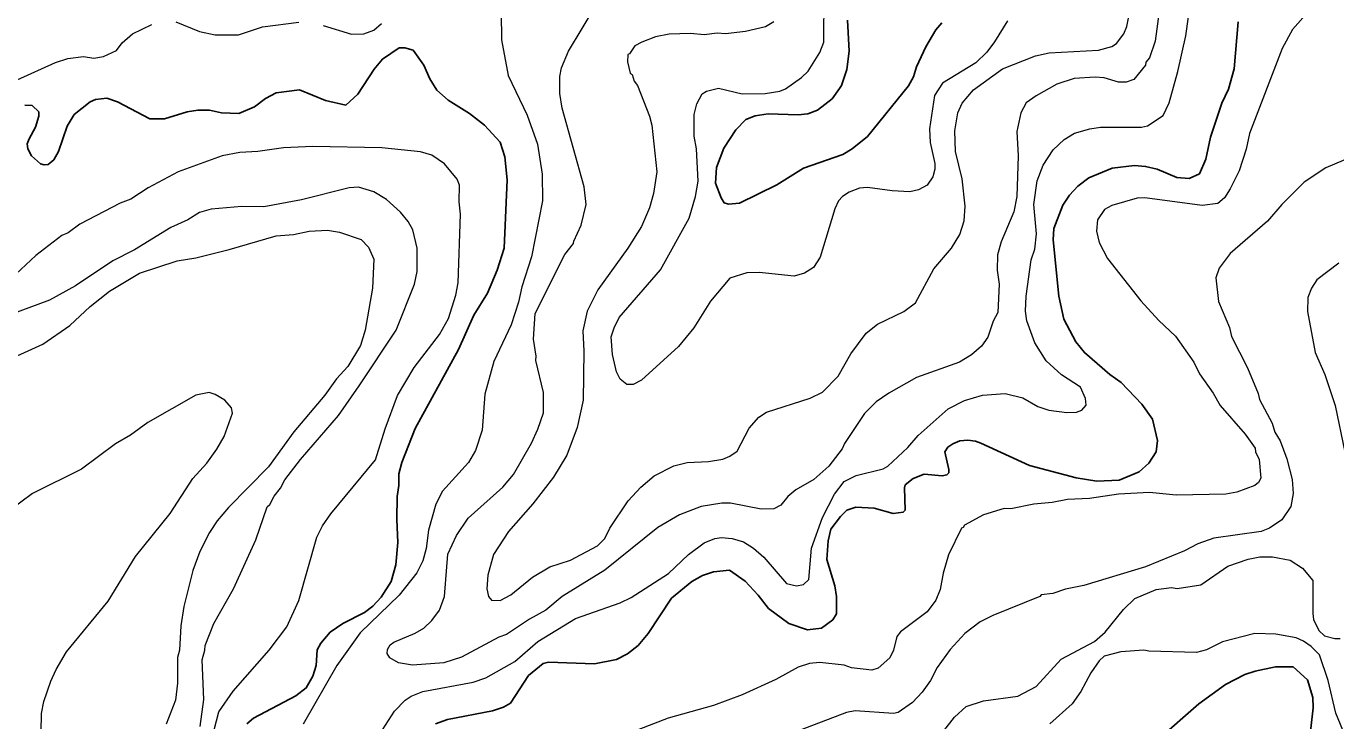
# Model space of a CAD drawing. Extents: x 598.3 to 623.2, y 6902.2 to 6930.1.
# Drawn here: x 614.52 to 616.981, y 6911.805 to 6913.109 of the extents above; entities that cross this region are included whole.
import ezdxf

# ---------------------------------------------------------------- set-up
doc = ezdxf.new("R2010")
doc.units = 0
doc.header["$LTSCALE"] = 0.032
doc.layers.add('1', color=7, linetype='Continuous', lineweight=25)
doc.layers.add('2', color=7, linetype='Continuous', lineweight=13)

msp = doc.modelspace()

# ---------------------------------------------------------------- linework, layer by layer
at = {"layer": '1'}
for points in [[(616.241, 6913.1153), (616.2293, 6913.1021), (616.2107, 6913.0702), (616.1934, 6913.0326), (616.1875, 6913.0141), (616.1782, 6912.997), (616.1012, 6912.9019), (616.0723, 6912.8785), (616.0546, 6912.868), (615.9811, 6912.8425), (615.9307, 6912.8108), (615.8604, 6912.7764), (615.84, 6912.7746), (615.832, 6912.7772), (615.8261, 6912.7865), (615.8152, 6912.814), (615.8175, 6912.8438), (615.8312, 6912.8796), (615.8539, 6912.9144), (615.8725, 6912.9335), (615.8899, 6912.9405), (615.9144, 6912.9445), (615.9707, 6912.9422), (615.9889, 6912.9445), (616.0072, 6912.9512), (616.035, 6912.9726), (616.0487, 6912.9916), (616.0525, 6912.9978), (616.0621, 6913.0274), (616.0669, 6913.062), (616.0637, 6913.1201)], [(616.7979, 6913.1168), (616.7906, 6913.029), (616.7799, 6912.9908), (616.7674, 6912.9642), (616.746, 6912.9008), (616.7372, 6912.859), (616.7251, 6912.8315), (616.706, 6912.8232), (616.6824, 6912.8248), (616.6457, 6912.8407), (616.6238, 6912.8457), (616.6031, 6912.8474), (616.561, 6912.8426)], [(614.9345, 6911.7991), (614.9468, 6911.8098), (615.0265, 6911.8516), (615.0461, 6911.8664), (615.0587, 6911.8887), (615.0647, 6911.9084), (615.067, 6911.9382), (615.0735, 6911.9503), (615.0913, 6911.9712), (615.1152, 6911.9871), (615.1557, 6912.0081), (615.1714, 6912.0199), (615.1872, 6912.0366), (615.2056, 6912.0663), (615.2145, 6912.0978), (615.2185, 6912.1396), (615.2162, 6912.1829), (615.217, 6912.226), (615.2201, 6912.2464), (615.2202, 6912.2681), (615.2256, 6912.2898), (615.2509, 6912.3536), (615.3324, 6912.5018), (615.3614, 6912.5664), (615.3869, 6912.6078), (615.405, 6912.6507), (615.4185, 6912.6921), (615.4241, 6912.8202), (615.4193, 6912.8636), (615.411, 6912.8913), (615.3815, 6912.9232), (615.3532, 6912.9451), (615.313, 6912.97), (615.2917, 6912.9888), (615.2786, 6913.0098), (615.2675, 6913.0359), (615.247, 6913.0641), (615.2315, 6913.0684), (615.2212, 6913.0684), (615.1893, 6913.0471), (615.1742, 6913.0282), (615.1435, 6912.9814), (615.1208, 6912.9609), (615.0823, 6912.9692), (615.0334, 6912.9897), (614.9896, 6912.9839), (614.9695, 6912.973), (614.9488, 6912.9573), (614.9196, 6912.9447), (614.887, 6912.9461)], [(614.887, 6912.9461), (614.8643, 6912.951), (614.8426, 6912.951), (614.8222, 6912.9478), (614.7798, 6912.9349), (614.7523, 6912.9349), (614.6917, 6912.9667), (614.6716, 6912.9735), (614.6504, 6912.9712), (614.6401, 6912.9668), (614.6099, 6912.9429), (614.597, 6912.9213), (614.5806, 6912.8734), (614.5721, 6912.8582), (614.5611, 6912.8489), (614.5539, 6912.8484), (614.547, 6912.8504), (614.53, 6912.8652), (614.5227, 6912.8787), (614.5218, 6912.8878), (614.5256, 6912.8973), (614.5372, 6912.9194), (614.5434, 6912.9397), (614.5434, 6912.9483), (614.5313, 6912.9598), (614.517, 6912.9607)], [(616.561, 6912.8426), (616.5173, 6912.8241), (616.4965, 6912.8083), (616.4808, 6912.7918), (616.4681, 6912.773), (616.4514, 6912.7289), (616.4499, 6912.7075), (616.461, 6912.602), (616.4703, 6912.5585), (616.4927, 6912.5165), (616.5089, 6912.496), (616.5565, 6912.4551), (616.5782, 6912.4396), (616.6171, 6912.3992), (616.6369, 6912.3711), (616.6465, 6912.3312), (616.644, 6912.31), (616.6301, 6912.2886), (616.6118, 6912.2723), (616.5745, 6912.2564), (616.5325, 6912.2549), (616.4936, 6912.2611), (616.4056, 6912.2839), (616.314, 6912.326), (616.3044, 6912.3296), (616.2896, 6912.3316), (616.2747, 6912.3305), (616.2613, 6912.3248), (616.2521, 6912.3186), (616.2468, 6912.3099), (616.2542, 6912.2765), (616.2542, 6912.2705), (616.2504, 6912.2663), (616.2415, 6912.2646), (616.2074, 6912.2677), (616.1868, 6912.2597), (616.1722, 6912.2475), (616.1706, 6912.242), (616.1721, 6912.2002), (616.1684, 6912.1961), (616.1495, 6912.1942), (616.1138, 6912.2038), (616.0793, 6912.2061), (616.0626, 6912.2004), (616.0507, 6912.1885), (616.0325, 6912.1643), (616.0271, 6912.1424), (616.0249, 6912.1076), (616.0395, 6912.0582), (616.0426, 6912.0382), (616.0426, 6912.0058), (616.0361, 6911.9943), (616.015, 6911.9789), (615.9881, 6911.9756), (615.953, 6911.9873), (615.915, 6912.0158), (615.8959, 6912.0406), (615.871, 6912.067), (615.8418, 6912.0876), (615.812, 6912.0846), (615.791, 6912.0772), (615.7709, 6912.0664), (615.7329, 6912.0349), (615.6887, 6911.9686), (615.6699, 6911.946), (615.6498, 6911.9301), (615.6295, 6911.9197), (615.588, 6911.9117), (615.5017, 6911.9148), (615.4914, 6911.9124), (615.4639, 6911.8897), (615.4304, 6911.8378), (615.4172, 6911.8301), (615.3963, 6911.8234), (615.3117, 6911.807), (615.2891, 6911.7988)], [(616.6484, 6911.7701), (616.724, 6911.8368), (616.7739, 6911.8729), (616.8106, 6911.8913), (616.8297, 6911.8979), (616.868, 6911.9059), (616.9015, 6911.9063)], [(616.9015, 6911.9063), (616.9282, 6911.8816), (616.9379, 6911.8485), (616.9387, 6911.8287), (616.9346, 6911.7902), (616.9299, 6911.7711), (616.9299, 6911.7316), (616.9404, 6911.6928), (616.9637, 6911.6351), (617.0049, 6911.5189)]]:
    msp.add_lwpolyline(points, dxfattribs=at)
at = {"layer": '2'}
for points in [[(616.1767, 6912.3178), (616.1962, 6912.3404), (616.2528, 6912.3903), (616.2832, 6912.406), (616.3173, 6912.4158), (616.3602, 6912.4191), (616.3929, 6912.4108), (616.4214, 6912.3949), (616.4419, 6912.3882), (616.4759, 6912.3835), (616.4941, 6912.3843), (616.504, 6912.3879), (616.5121, 6912.3976), (616.511, 6912.4096), (616.5017, 6912.431), (616.4655, 6912.4543), (616.4372, 6912.4804), (616.4154, 6912.5145), (616.4009, 6912.5558), (616.398, 6912.5736), (616.3995, 6912.602), (616.4085, 6912.6703), (616.4158, 6912.6903), (616.419, 6912.719), (616.4141, 6912.7743), (616.42, 6912.8188), (616.4313, 6912.8477), (616.4499, 6912.8767), (616.4711, 6912.8963), (616.49, 6912.908), (616.5189, 6912.9163), (616.539, 6912.9194), (616.6164, 6912.9192), (616.6277, 6912.9221), (616.6569, 6912.9413), (616.6679, 6912.9649), (616.6845, 6913.0237), (616.6992, 6913.0905), (616.7137, 6913.1941)], [(616.6538, 6913.1699), (616.6416, 6913.0805), (616.6313, 6913.0495), (616.6241, 6913.0411), (616.6236, 6913.036), (616.6018, 6913.0085), (616.5875, 6913.0038), (616.5729, 6913.0037), (616.5459, 6913.0118), (616.5289, 6913.0134), (616.4894, 6913.0109), (616.4571, 6913.0003), (616.418, 6912.9784), (616.3994, 6912.9651), (616.3891, 6912.946), (616.3819, 6912.9111), (616.3843, 6912.8657), (616.3819, 6912.7894), (616.3762, 6912.7603), (616.3522, 6912.7042), (616.3454, 6912.6793), (616.3446, 6912.6506), (616.3487, 6912.6245), (616.3462, 6912.5711), (616.3372, 6912.5549), (616.3274, 6912.525), (616.3156, 6912.5084), (616.2964, 6912.4917), (616.2739, 6912.4781), (616.1932, 6912.4491), (616.1412, 6912.4198), (616.1176, 6912.4033), (616.0953, 6912.3815), (616.0577, 6912.3254), (616.0533, 6912.3156), (616.0284, 6912.2827), (616.0003, 6912.2579), (615.9662, 6912.2382), (615.9516, 6912.2261), (615.9385, 6912.2098), (615.9251, 6912.2029), (615.9013, 6912.2023), (615.8435, 6912.2135), (615.8273, 6912.2135), (615.7887, 6912.2071), (615.748, 6912.1917), (615.7072, 6912.1678), (615.6075, 6912.0877), (615.5275, 6912.0383), (615.4968, 6912.0127), (615.4661, 6911.9957), (615.4228, 6911.9668), (615.4084, 6911.962), (615.3382, 6911.9244), (615.305, 6911.9134), (615.2461, 6911.9092), (615.2194, 6911.9138), (615.2034, 6911.9228), (615.1985, 6911.9308), (615.1991, 6911.9388), (615.2039, 6911.947), (615.211, 6911.9525), (615.2508, 6911.9689), (615.2671, 6911.9788), (615.282, 6911.9931), (615.2964, 6912.0126)], [(615.2964, 6912.0126), (615.3059, 6912.0379), (615.3125, 6912.1178), (615.3286, 6912.1528), (615.3506, 6912.1854), (615.4159, 6912.2434), (615.4355, 6912.2671), (615.4695, 6912.3261), (615.4816, 6912.3523), (615.4921, 6912.3828), (615.4922, 6912.4214), (615.4776, 6912.4813), (615.4784, 6912.4896), (615.4736, 6912.5215), (615.4768, 6912.5692), (615.5325, 6912.6804), (615.5487, 6912.7008), (615.5489, 6912.7054), (615.5629, 6912.735), (615.5723, 6912.7743), (615.5689, 6912.8075), (615.5271, 6912.9548), (615.5228, 6912.9827), (615.523, 6913.0144), (615.5262, 6913.0306), (615.5389, 6913.0622), (615.5908, 6913.1473)], [(616.2191, 6912.8906), (616.2279, 6912.8512), (616.228, 6912.8404), (616.2239, 6912.8258), (616.2132, 6912.8101), (616.1973, 6912.8016), (616.1808, 6912.7981), (616.1473, 6912.7997), (616.1009, 6912.8061), (616.0859, 6912.8047), (616.0669, 6912.7972), (616.0539, 6912.7891), (616.0465, 6912.7808), (616.0397, 6912.7657), (616.0122, 6912.6751), (615.9995, 6912.6556), (615.9826, 6912.6453), (615.9636, 6912.6394), (615.8975, 6912.6466), (615.8746, 6912.6459), (615.8422, 6912.6355), (615.8063, 6912.5924), (615.7745, 6912.5428), (615.7457, 6912.5076), (615.6765, 6912.4441), (615.661, 6912.4363), (615.6488, 6912.4363), (615.6364, 6912.4459), (615.6297, 6912.4597), (615.6217, 6912.4926), (615.6193, 6912.5255), (615.6248, 6912.5428), (615.6345, 6912.5621), (615.7123, 6912.6516), (615.7657, 6912.7486), (615.7779, 6912.7889), (615.7827, 6912.818), (615.7795, 6912.8784), (615.7756, 6912.9022), (615.7755, 6912.9432), (615.7806, 6912.9629), (615.7901, 6912.9816), (615.7984, 6912.9867), (615.8208, 6912.9923), (615.8655, 6912.9816), (615.9088, 6912.9826), (615.9365, 6912.9872), (615.9469, 6912.9913), (615.9774, 6913.0127), (615.9898, 6913.0244), (616.0117, 6913.0593), (616.0192, 6913.0792), (616.02, 6913.1669)], [(614.4666, 6913.1261), (614.4283, 6913.0482), (614.4249, 6913.0287), (614.427, 6913.0087), (614.4363, 6913.0011), (614.4517, 6912.9981), (614.4644, 6912.9988), (614.5028, 6913.0084), (614.5752, 6913.0406), (614.5979, 6913.048), (614.6274, 6913.0522), (614.6468, 6913.049), (614.6653, 6913.0521), (614.6895, 6913.0631), (614.7004, 6913.0778), (614.7198, 6913.0943), (614.7558, 6913.1119)], [(615.4129, 6913.1342), (615.4135, 6913.0831), (615.4256, 6913.0164), (615.4613, 6912.9416), (615.4809, 6912.8876), (615.4898, 6912.831), (615.4905, 6912.7808), (615.4695, 6912.6756), (615.4517, 6912.6194), (615.4454, 6912.5906), (615.4314, 6912.5479), (615.3988, 6912.4794), (615.382, 6912.4181), (615.3772, 6912.3505), (615.3646, 6912.3125), (615.3514, 6912.2896), (615.3026, 6912.236), (615.29, 6912.2117), (615.2761, 6912.1629), (615.2718, 6912.128), (615.2653, 6912.1053), (615.2543, 6912.0822), (615.2206, 6912.0408), (615.1474, 6911.9699), (615.1035, 6911.9082), (615.0406, 6911.7986)], [(615.3946, 6912.0314), (615.4108, 6912.0308), (615.4305, 6912.0413), (615.4714, 6912.0745), (615.5041, 6912.094), (615.5429, 6912.1062), (615.5934, 6912.1333), (615.6074, 6912.1468), (615.617, 6912.1661), (615.6515, 6912.2174), (615.6751, 6912.2435), (615.7004, 6912.2644), (615.7369, 6912.2832), (615.7625, 6912.2896), (615.8025, 6912.2914), (615.8292, 6912.2962), (615.8425, 6912.3013), (615.8561, 6912.3111), (615.8787, 6912.3544), (615.8972, 6912.3748), (615.9115, 6912.3843), (615.9936, 6912.4106), (616.0165, 6912.4215), (616.046, 6912.4518), (616.07, 6912.4939), (616.0989, 6912.5322), (616.1201, 6912.5494), (616.1695, 6912.5732), (616.1912, 6912.5895), (616.2257, 6912.6534), (616.2589, 6912.6923), (616.2748, 6912.7177), (616.2829, 6912.7432), (616.2846, 6912.7708), (616.2788, 6912.8222), (616.2668, 6912.8736), (616.2653, 6912.9124), (616.2709, 6912.946), (616.2791, 6912.9641), (616.3006, 6912.9897), (616.3548, 6913.0286), (616.4169, 6913.0531), (616.4425, 6913.0586), (616.5351, 6913.0636), (616.5607, 6913.0708), (616.569, 6913.0761), (616.5829, 6913.0945), (616.5883, 6913.1083), (616.5937, 6913.1333)], [(616.3644, 6913.119), (616.3399, 6913.0794), (616.3252, 6913.0604), (616.3045, 6913.0404), (616.242, 6913.0021), (616.2273, 6912.9788), (616.2175, 6912.9161), (616.2191, 6912.8906)], [(616.9292, 6913.1361), (616.8998, 6913.1024)], [(614.8009, 6913.1169), (614.8456, 6913.0988), (614.8749, 6913.0928), (614.9188, 6913.0926)], [(614.9188, 6913.0926), (614.9638, 6913.1079), (615.0323, 6913.1162)], [(615.078, 6913.1104), (615.1314, 6913.0942), (615.1544, 6913.0944), (615.1735, 6913.1017), (615.1878, 6913.1138)], [(615.9253, 6913.1171), (615.9097, 6913.108), (615.8717, 6913.0992), (615.834, 6913.0944), (615.8189, 6913.0959), (615.794, 6913.0927), (615.7685, 6913.0951), (615.7285, 6913.0942), (615.7029, 6913.0887), (615.6773, 6913.0792), (615.6641, 6913.0718), (615.6539, 6913.0571), (615.6509, 6913.0559), (615.6502, 6913.0422), (615.6553, 6913.0208), (615.6588, 6913.0182), (615.6627, 6913.0057), (615.6687, 6912.9977), (615.6915, 6912.9398), (615.6957, 6912.9233), (615.705, 6912.8356), (615.6992, 6912.795), (615.6915, 6912.7679), (615.6761, 6912.7325), (615.651, 6912.6923), (615.5946, 6912.6138), (615.5741, 6912.5736), (615.5659, 6912.5372), (615.5682, 6912.4988), (615.5666, 6912.407), (615.5554, 6912.3555), (615.5358, 6912.3034), (615.5112, 6912.2619), (615.4723, 6912.2122), (615.4262, 6912.1599), (615.3982, 6912.117), (615.3877, 6912.0784), (615.3854, 6912.0522), (615.3891, 6912.0382), (615.3946, 6912.0314)], [(616.8998, 6913.1024), (616.8804, 6913.0672), (616.8192, 6912.9073), (616.8132, 6912.8781), (616.8, 6912.8371), (616.7831, 6912.8035), (616.772, 6912.7868), (616.7596, 6912.7762), (616.7305, 6912.7722), (616.6222, 6912.7866), (616.6079, 6912.7858), (616.5607, 6912.7721), (616.5464, 6912.7649), (616.5332, 6912.7453), (616.5316, 6912.7238), (616.5367, 6912.7028), (616.5524, 6912.6728), (616.6149, 6912.5932), (616.6489, 6912.556), (616.6798, 6912.5266), (616.7144, 6912.4783), (616.7255, 6912.4562), (616.7511, 6912.4198), (616.7642, 6912.3968), (616.8108, 6912.343), (616.8301, 6912.3164), (616.8304, 6912.3098), (616.8375, 6912.2953), (616.8407, 6912.26), (616.8361, 6912.252), (616.8291, 6912.2466), (616.7952, 6912.2338), (616.7745, 6912.2299), (616.6815, 6912.2281), (616.6313, 6912.2331), (616.573, 6912.2305), (616.5187, 6912.2218), (616.4771, 6912.2201), (616.448, 6912.2144), (616.4137, 6912.2112), (616.3706, 6912.2025), (616.3583, 6912.203), (616.3195, 6912.1917), (616.2833, 6912.1723), (616.2812, 6912.1674), (616.2781, 6912.1663), (616.2532, 6912.1162), (616.2433, 6912.0816), (616.2379, 6912.0514), (616.2295, 6912.0312), (616.2132, 6912.0094), (616.1633, 6911.9715), (616.1561, 6911.9627), (616.1502, 6911.9376), (616.1434, 6911.9229), (616.1212, 6911.9033), (616.109, 6911.8995), (616.0712, 6911.904), (616.057, 6911.9093), (616.0114, 6911.9141), (615.9919, 6911.9123), (615.9708, 6911.9055), (615.9288, 6911.8822), (615.8659, 6911.8532), (615.8114, 6911.8332), (615.7263, 6911.8094), (615.6714, 6911.7883)], [(614.873, 6911.7876), (614.8821, 6911.8216), (614.9086, 6911.8606), (614.9764, 6911.9373), (615.0096, 6911.981), (615.0321, 6912.0308), (615.0662, 6912.1494), (615.0769, 6912.1707), (615.0924, 6912.1935), (615.1764, 6912.2946), (615.1947, 6912.3526), (615.218, 6912.4157), (615.249, 6912.468), (615.2966, 6912.5299), (615.3138, 6912.5603), (615.3277, 6912.604), (615.3318, 6912.627), (615.336, 6912.7558), (615.3336, 6912.7793), (615.3345, 6912.8103), (615.33, 6912.8219), (615.3064, 6912.8502), (615.2823, 6912.8665), (615.2609, 6912.8733), (615.1881, 6912.8805), (615.0588, 6912.883), (615.0035, 6912.8806), (614.9553, 6912.8734), (614.9217, 6912.8716), (614.8883, 6912.8652), (614.8057, 6912.8352), (614.7488, 6912.8052), (614.7165, 6912.7841), (614.6967, 6912.7767), (614.6209, 6912.7372), (614.5988, 6912.7206), (614.5866, 6912.7158), (614.5377, 6912.6783), (614.4813, 6912.6258)], [(617.0117, 6912.8638), (616.9627, 6912.8428), (616.9219, 6912.816), (616.8798, 6912.7739), (616.8533, 6912.7425), (616.7827, 6912.6823), (616.7621, 6912.6545), (616.7558, 6912.6362), (616.761, 6912.5918), (616.7815, 6912.543), (616.7853, 6912.526), (616.8152, 6912.4677), (616.8357, 6912.419), (616.8378, 6912.4081), (616.8617, 6912.3636), (616.8669, 6912.3466), (616.8767, 6912.3301), (616.8895, 6912.2964), (616.8991, 6912.2579), (616.9014, 6912.2317), (616.897, 6912.2072), (616.8798, 6912.1822), (616.8565, 6912.1664), (616.8411, 6912.1602), (616.7524, 6912.1478), (616.7219, 6912.137), (616.697, 6912.1239), (616.6234, 6912.0939), (616.5076, 6912.059), (616.4733, 6912.0516), (616.4493, 6912.0436), (616.4274, 6912.0411), (616.4253, 6912.0379), (616.3365, 6912.0026), (616.3128, 6911.9908), (616.2842, 6911.9687), (616.2564, 6911.9383), (616.2318, 6911.9049), (616.2196, 6911.8806), (616.2041, 6911.8587), (616.186, 6911.8388), (616.1585, 6911.8205), (616.1501, 6911.8186), (616.0782, 6911.8234), (616.062, 6911.8201), (615.9353, 6911.7721)], [(614.8471, 6911.7937), (614.8535, 6911.8447), (614.8503, 6911.9189), (614.8559, 6911.9376), (614.8561, 6911.9461), (614.8727, 6911.9876), (614.9092, 6912.0523), (614.9514, 6912.1447), (614.9725, 6912.2062), (614.9779, 6912.2109), (614.9857, 6912.2265), (614.9979, 6912.2414), (615.0063, 6912.2569), (615.0354, 6912.2952), (615.1067, 6912.3782), (615.146, 6912.4334), (615.2152, 6912.538), (615.2494, 6912.6243), (615.2549, 6912.6482), (615.255, 6912.6918), (615.2468, 6912.7263), (615.2379, 6912.7421), (615.2236, 6912.7598), (615.1971, 6912.7838), (615.1735, 6912.7979), (615.1444, 6912.8069), (615.1266, 6912.8054), (615.0375, 6912.7827), (614.9666, 6912.7698), (614.925, 6912.7705), (614.8675, 6912.7655), (614.8457, 6912.7589), (614.8237, 6912.7455), (614.7916, 6912.7311), (614.7237, 6912.689), (614.6825, 6912.6684), (614.6128, 6912.6214), (614.5638, 6912.5944), (614.4909, 6912.5677)], [(614.496, 6912.4869), (614.5513, 6912.5121), (614.6018, 6912.5469), (614.6401, 6912.5823), (614.6764, 6912.6112), (614.733, 6912.6454), (614.8036, 6912.6684), (614.8387, 6912.6742), (614.9015, 6912.6896), (614.9897, 6912.7153), (615.022, 6912.718), (615.0516, 6912.7243), (615.0861, 6912.7259), (615.1085, 6912.7219), (615.1494, 6912.7082), (615.1633, 6912.6938), (615.1732, 6912.6714), (615.1708, 6912.6173), (615.1568, 6912.538), (615.1482, 6912.5093), (615.1246, 6912.47), (615.1029, 6912.4467), (615.0809, 6912.416), (615.0226, 6912.3473), (614.9756, 6912.2816), (614.9, 6912.2051), (614.8787, 6912.1804), (614.8643, 6912.1581), (614.8464, 6912.1227), (614.8329, 6912.0871), (614.8159, 6912.0194), (614.8105, 6911.9827), (614.8081, 6911.9376), (614.8045, 6911.9235), (614.8041, 6911.8755), (614.8008, 6911.8437), (614.7829, 6911.7981)], [(616.9869, 6912.6638), (616.9459, 6912.6326), (616.9358, 6912.6168), (616.929, 6912.5995), (616.9282, 6912.5733), (616.9428, 6912.4959), (616.961, 6912.4549), (616.9802, 6912.3968), (616.9984, 6912.3092)], [(614.5483, 6911.7837), (614.5484, 6911.8182), (614.5532, 6911.8407), (614.566, 6911.879), (614.5761, 6911.9009), (614.5959, 6911.9341), (614.6742, 6912.0295), (614.7251, 6912.1129), (614.7904, 6912.194), (614.8331, 6912.2595), (614.8593, 6912.2883), (614.8784, 6912.3145), (614.892, 6912.3384), (614.9077, 6912.3825), (614.906, 6912.3926), (614.8932, 6912.407), (614.8751, 6912.4176), (614.8638, 6912.4208), (614.839, 6912.4159), (614.7484, 6912.3648), (614.7162, 6912.3411), (614.6875, 6912.3244), (614.6239, 6912.2772), (614.5315, 6912.2312), (614.4876, 6912.199)], [(615.1669, 6911.7524), (615.2122, 6911.8228), (615.2321, 6911.8434), (615.2434, 6911.8508), (615.2656, 6911.8598), (615.36, 6911.8773), (615.3835, 6911.8856), (615.4385, 6911.9163), (615.4817, 6911.9537), (615.5521, 6911.9966), (615.636, 6912.0264), (615.6571, 6912.0362), (615.7274, 6912.0812), (615.7647, 6912.117), (615.7944, 6912.1387), (615.8143, 6912.1471), (615.8266, 6912.1489), (615.8467, 6912.1471), (615.8681, 6912.1406), (615.887, 6912.1287), (615.9064, 6912.1117), (615.9487, 6912.0626), (615.9677, 6912.0583), (615.9806, 6912.0603), (615.9909, 6912.0702), (615.9957, 6912.1286), (616.0166, 6912.1866), (616.039, 6912.2301), (616.0576, 6912.2542), (616.0798, 6912.2653), (616.1306, 6912.2778), (616.1395, 6912.283), (616.1767, 6912.3178)], [(616.2446, 6911.7857), (616.2649, 6911.8117), (616.2869, 6911.8317), (616.3189, 6911.8419), (616.3836, 6911.8511), (616.4183, 6911.8688), (616.4652, 6911.9205), (616.5281, 6911.9536), (616.5477, 6911.9708), (616.5825, 6912.0136), (616.6037, 6912.0343), (616.6435, 6912.0509), (616.6724, 6912.0549), (616.6831, 6912.0533), (616.7279, 6912.0599), (616.7782, 6912.0948), (616.8165, 6912.1083), (616.8389, 6912.1123), (616.8624, 6912.1123), (616.8956, 6912.106), (616.9185, 6912.0913), (616.9379, 6912.0683), (616.9379, 6912.006), (616.9397, 6911.9948), (616.9495, 6911.974), (616.96, 6911.9642), (616.9798, 6911.9594), (616.9897, 6911.9594)], [(617.0253, 6911.7125), (616.9813, 6911.8187), (616.9672, 6911.8804), (616.9509, 6911.9284), (616.9352, 6911.9442), (616.9204, 6911.9544), (616.9066, 6911.9603), (616.8686, 6911.9674), (616.8292, 6911.9685), (616.7685, 6911.9531), (616.7386, 6911.9382), (616.7196, 6911.9327), (616.6301, 6911.9352), (616.6204, 6911.9375), (616.5775, 6911.934), (616.5462, 6911.9261), (616.5366, 6911.9175), (616.5209, 6911.8949), (616.5023, 6911.8596), (616.4857, 6911.8367), (616.4436, 6911.7988)]]:
    msp.add_lwpolyline(points, dxfattribs=at)

doc.saveas('drawing.dxf')
